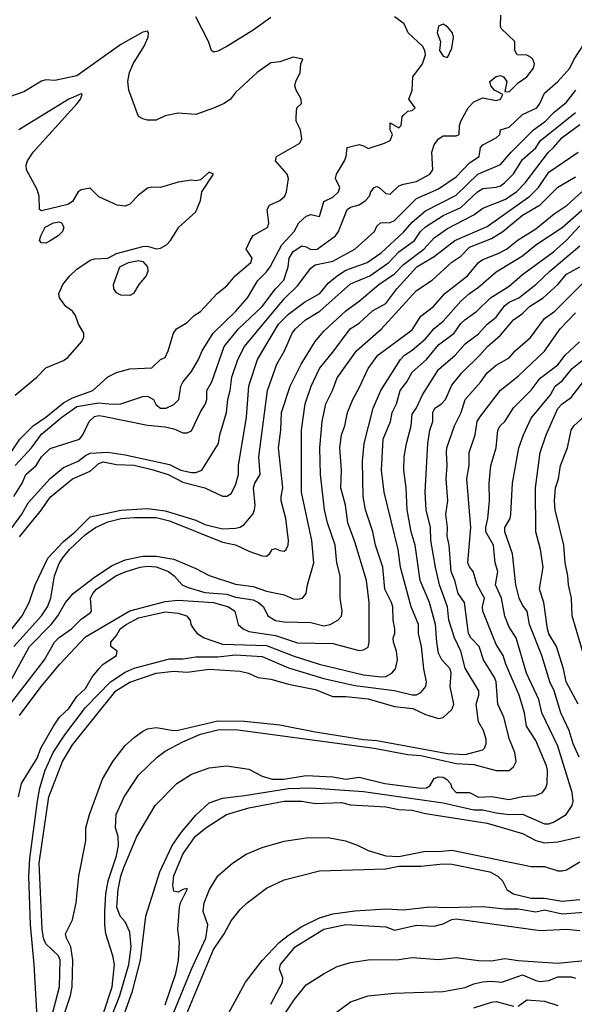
# Model space of a CAD drawing. Header units: metres. Extents: x -46681 to -43747, y -240911 to -237677.
# Tile 425 of 656: x -44494 to -44431, y -239975 to -239863. Entities that reach past the tile are written whole.
import ezdxf

# ---------------------------------------------------------------- set-up
doc = ezdxf.new("R2010")
doc.units = ezdxf.units.M
doc.layers.add('CONTOUR_INDEX', color=1, linetype='Continuous')
doc.layers.add('CONTOUR_INTER', color=3, linetype='Continuous')

msp = doc.modelspace()

# ---------------------------------------------------------------- linework, layer by layer
at = {"layer": 'CONTOUR_INDEX'}
for points, elevation in [([(-44494.24, -239917.02), (-44493.28, -239915.52), (-44492.87, -239914.52), (-44491.71, -239913.52), (-44491.1, -239912.52), (-44490.1, -239911.6), (-44486.79, -239910.52), (-44486.41, -239910.02), (-44485.69, -239908.52), (-44485.1, -239907.98), (-44484.6, -239907.85), (-44484.1, -239907.92), (-44479.1, -239908.94), (-44477.1, -239909.15), (-44476.1, -239909.37), (-44475.1, -239909.81), (-44474.6, -239909.83), (-44474.1, -239909.57), (-44473.1, -239907.44), (-44472.5, -239906.52), (-44472.35, -239906.02), (-44472.36, -239905.02), (-44471.8, -239904.02), (-44470.39, -239900.02), (-44468.78, -239898.02), (-44466.08, -239895.52), (-44464.57, -239893.52), (-44463.63, -239892.52), (-44463.16, -239891.02), (-44463.02, -239890.02), (-44462.6, -239889.27), (-44461.6, -239888.63), (-44461.1, -239888.75), (-44460.6, -239889.07), (-44459.87, -239889.02), (-44457.78, -239887.52), (-44457.43, -239887.02), (-44456.47, -239884.52), (-44456.1, -239884.25), (-44455.1, -239883.98), (-44454.37, -239883.52), (-44453.94, -239883.02), (-44453.8, -239882.52), (-44453.42, -239882.02), (-44453.1, -239881.93), (-44452.83, -239882.02), (-44452.1, -239882.7), (-44451.6, -239882.78), (-44450.6, -239881.85), (-44450.1, -239881.65), (-44448.6, -239881.37), (-44447.1, -239880.53), (-44446.76, -239880.02), (-44446.88, -239878.02), (-44446.6, -239877.2), (-44446.1, -239876.53), (-44445.6, -239876.2), (-44444.1, -239876.18), (-44443.78, -239876.02), (-44443.75, -239875.02), (-44443.6, -239874.52), (-44442.74, -239873.02), (-44442.1, -239872.35), (-44441.1, -239871.9), (-44439.6, -239872.18), (-44439.08, -239872.02), (-44438.82, -239871.52), (-44439.78, -239871.02), (-44440.2, -239870.52), (-44440.31, -239870.02), (-44439.6, -239869.46), (-44439.1, -239869.34), (-44438.75, -239869.52), (-44438.38, -239870.02), (-44438.6, -239871.17), (-44438.1, -239871.21), (-44437.1, -239870.2), (-44436.12, -239869.52), (-44435.36, -239868.52), (-44435.25, -239868.02), (-44435.43, -239867.52), (-44435.6, -239867.3), (-44436.1, -239867.06), (-44437.2, -239867.02), (-44437.47, -239866.52), (-44437.47, -239865.52), (-44439.03, -239864.02), (-44439.1, -239863.78), (-44439.04, -239862.52)], 90), ([(-44494.6, -239937.92), (-44492.46, -239934.02), (-44490.02, -239931.52), (-44489.24, -239930.52), (-44488.39, -239929.02), (-44487.5, -239928.02), (-44485.1, -239926.15), (-44483.1, -239924.83), (-44481.6, -239924.18), (-44479.6, -239923.76), (-44478.1, -239923.79), (-44476.1, -239924.12), (-44473.6, -239925.16), (-44472.1, -239925.97), (-44469.1, -239926.95), (-44467.1, -239927.2), (-44465.6, -239927.75), (-44463.6, -239928.17), (-44462.6, -239928.61), (-44462.1, -239928.65), (-44461.54, -239928.52), (-44461.11, -239928.02), (-44460.97, -239927.02), (-44460.26, -239924.52), (-44460.47, -239922.02), (-44461.64, -239916.52), (-44461.64, -239909.52), (-44461.21, -239906.52), (-44460.53, -239904.52), (-44459.6, -239902.51), (-44457.96, -239900.52), (-44456.13, -239898.02), (-44455.1, -239897.41), (-44453.6, -239896), (-44452.1, -239895.17), (-44450.82, -239893.52), (-44448.57, -239891.02), (-44446.6, -239889.85), (-44444.27, -239888.02), (-44440.6, -239886.46), (-44435.78, -239883.02), (-44434.79, -239882.02), (-44433.6, -239880.3), (-44430.28, -239878.02)], 95), ([(-44489.96, -239976.02), (-44489.07, -239972.52), (-44488.99, -239969.52), (-44489.19, -239969.02), (-44490.6, -239967.65), (-44490.86, -239967.02), (-44491.04, -239966.02), (-44491.35, -239958.52), (-44490.25, -239951.02), (-44488.7, -239947.02), (-44487.6, -239945.13), (-44482.69, -239939.02), (-44481.1, -239938.05), (-44478.1, -239937.03), (-44476.1, -239936.81), (-44474.6, -239936.9), (-44472.1, -239936.57), (-44468.6, -239936.81), (-44467.63, -239937.02), (-44466.6, -239937.53), (-44465.1, -239937.69), (-44463.1, -239938.26), (-44460.1, -239938.87), (-44458.1, -239939.65), (-44456.6, -239939.67), (-44454.1, -239939.93), (-44451.1, -239940.8), (-44449.01, -239941.02), (-44447.6, -239941.7), (-44446.1, -239942.17), (-44445.6, -239942.04), (-44444.6, -239941.15), (-44444.39, -239940.52), (-44444.79, -239938.52), (-44444.67, -239937.02), (-44444.78, -239936.52), (-44445.73, -239935.52), (-44446.1, -239934.76), (-44446.32, -239933.52), (-44446.44, -239931.52), (-44447.14, -239929.02), (-44448.2, -239926.52), (-44448.77, -239922.52), (-44449.23, -239921.02), (-44449.65, -239918.52), (-44449.78, -239916.02), (-44450.03, -239914.02), (-44449.99, -239912.52), (-44449.74, -239911.02), (-44449.21, -239909.02), (-44449.1, -239907.71), (-44448.6, -239906.97), (-44447.92, -239905.52), (-44446.1, -239902.66), (-44444.23, -239901.02), (-44443.1, -239899.75), (-44441.6, -239898.6), (-44440.6, -239897.51), (-44439.6, -239896.72), (-44438.6, -239895.4), (-44438.1, -239895), (-44437.03, -239894.52), (-44435.1, -239893.03), (-44433.52, -239891.52), (-44430.1, -239888.64)], 100), ([(-44430.16, -239946.52), (-44430.84, -239945.02), (-44431.3, -239943.52), (-44432.24, -239941.52), (-44433.01, -239939.02), (-44433.5, -239938.02), (-44434.39, -239935.02), (-44435.8, -239931.52), (-44436.07, -239930.02), (-44436.6, -239929.31), (-44436.98, -239928.52), (-44437.34, -239927.02), (-44437.75, -239923.52), (-44438.61, -239921.02), (-44438.61, -239920.52), (-44438.01, -239919.52), (-44437.91, -239919.02), (-44437.75, -239915.52), (-44437, -239911.52), (-44436.49, -239910.02), (-44435.6, -239908.16), (-44433.44, -239905.52), (-44432.88, -239904.52), (-44432.1, -239903.91), (-44430.98, -239902.52), (-44429.1, -239901.02)], 105), ([(-44477.1, -239974.59), (-44475.88, -239971.02), (-44475.56, -239969.52), (-44475.48, -239967.52), (-44475.64, -239966.02), (-44475.45, -239963.52), (-44475.36, -239963.02), (-44474.58, -239961.52), (-44474.6, -239961.41), (-44475.1, -239961.52), (-44475.6, -239961.81), (-44476.1, -239961.71), (-44476.22, -239961.02), (-44476.1, -239959.97), (-44475.07, -239957.52), (-44473.68, -239955.52), (-44472.49, -239954.52), (-44470.15, -239953.02), (-44467.6, -239952.26), (-44463.6, -239951.51), (-44461.6, -239951.52), (-44460.1, -239951.77), (-44457.1, -239951.68), (-44456.1, -239951.94), (-44452.1, -239952.14), (-44450.6, -239952.44), (-44449.1, -239952.54), (-44447.6, -239952.91), (-44440.6, -239954.01), (-44436.6, -239955.17), (-44435.1, -239955.95), (-44434.1, -239956.23), (-44432.6, -239956.1), (-44430.1, -239955.57)], 105), ([(-44464.48, -239977.02), (-44462.47, -239974.02), (-44461.1, -239972.31), (-44459.08, -239971.02), (-44457.6, -239970.23), (-44456.1, -239969.77), (-44454.1, -239969.46), (-44450.6, -239969.43), (-44449.1, -239969.23), (-44446.1, -239969.45), (-44444.1, -239969.21), (-44441.6, -239969.54), (-44440.1, -239969.58), (-44438.6, -239969.34), (-44437.1, -239969.56), (-44432.6, -239969.84), (-44429.21, -239969.52)], 110)]:
    msp.add_lwpolyline(points, dxfattribs=dict(at, elevation=elevation))
at = {"layer": 'CONTOUR_INTER'}
for points, elevation in [([(-44494.07, -239913.52), (-44492.24, -239911.52), (-44491.1, -239909.98), (-44488.8, -239908.02), (-44487.1, -239906.82), (-44484.6, -239906.4), (-44483.1, -239906.58), (-44482.1, -239906.53), (-44479.6, -239905.71), (-44479.1, -239905.67), (-44478.4, -239906.02), (-44478.1, -239906.65), (-44477.62, -239907.02), (-44476.96, -239907.02), (-44476.1, -239906.61), (-44475.53, -239906.02), (-44475.32, -239904.52), (-44475.1, -239904.06), (-44474.1, -239902.87), (-44473.3, -239901.52), (-44472.91, -239900.52), (-44471.66, -239898.52), (-44469.08, -239896.02), (-44467.77, -239894.52), (-44466.6, -239892.58), (-44465.6, -239891.6), (-44465.18, -239891.02), (-44463.85, -239888.52), (-44462.48, -239887.02), (-44461.95, -239886.02), (-44461.1, -239885.29), (-44460.6, -239885.09), (-44459.6, -239885.33), (-44459.1, -239883.64), (-44458.1, -239883.12), (-44457.46, -239882.52), (-44457.3, -239882.02), (-44457.77, -239881.02), (-44457.67, -239880.52), (-44456.75, -239879.02), (-44456.57, -239878.52), (-44456.47, -239877.52), (-44455.1, -239877.18), (-44454.6, -239877.31), (-44454.1, -239877.63), (-44452.22, -239877.02), (-44451.6, -239876.7), (-44451.33, -239876.02), (-44451.6, -239875.52), (-44451.6, -239874.73), (-44450.6, -239875.27), (-44450.35, -239875.02), (-44450.23, -239874.02), (-44450.1, -239873.84), (-44449.6, -239873.38), (-44449.1, -239873.32), (-44448.76, -239873.02), (-44449.46, -239872.02), (-44449.09, -239871.02), (-44449.02, -239869.52), (-44447.92, -239868.02), (-44447.6, -239867.02), (-44447.65, -239866.52), (-44447.92, -239866.02), (-44449.54, -239864.52), (-44449.99, -239863.52), (-44451.1, -239862.73)], 89), ([(-44465.1, -239862.8), (-44467.1, -239864.24), (-44470.1, -239866.08), (-44471.1, -239866.6), (-44471.6, -239866.7), (-44471.85, -239866.52), (-44472.18, -239865.52), (-44473.6, -239862.71)], 89), ([(-44496.28, -239914.52), (-44493.56, -239910.52), (-44492.03, -239909.02), (-44490.6, -239908.04), (-44488.6, -239906.41), (-44487.6, -239905.85), (-44485.29, -239905.02), (-44483.6, -239903.49), (-44482.6, -239903), (-44481.1, -239902.56), (-44478.6, -239902.44), (-44477.61, -239901.52), (-44477.1, -239901.3), (-44476.73, -239900.52), (-44476.15, -239898.52), (-44475.81, -239898.02), (-44474.6, -239897.33), (-44473.79, -239896.52), (-44473.1, -239896.08), (-44471.18, -239894.02), (-44470.1, -239893.17), (-44469.14, -239892.02), (-44467.39, -239890.52), (-44467.21, -239890.02), (-44467.91, -239889.02), (-44467.47, -239888.02), (-44467.1, -239887.47), (-44465.46, -239886.52), (-44465.34, -239886.02), (-44465.52, -239884.52), (-44465.27, -239884.02), (-44464.09, -239883.52), (-44463.53, -239883.02), (-44463.32, -239882.52), (-44463.13, -239881.02), (-44463.26, -239880.52), (-44464.57, -239879.02), (-44464.49, -239878.52), (-44461.82, -239877.02), (-44461.62, -239876.52), (-44461.77, -239875.52), (-44462.24, -239874.52), (-44462.26, -239874.02), (-44462.16, -239873.02), (-44461.65, -239872.52), (-44461.66, -239872.02), (-44462.26, -239871.02), (-44462.39, -239870.52), (-44462.28, -239870.02), (-44461.79, -239869.02), (-44461.7, -239868.02), (-44461.48, -239867.52), (-44462.6, -239867.28), (-44464.1, -239867.8), (-44465.1, -239867.93), (-44466.66, -239869.02), (-44469.1, -239871.28), (-44469.69, -239872.02), (-44470.41, -239872.52), (-44471.6, -239873.07), (-44473.6, -239873.78), (-44475.6, -239873.63), (-44477.1, -239873.94), (-44478.1, -239874.4), (-44479.1, -239874.4), (-44479.6, -239874.28), (-44480.1, -239873.98), (-44481.2, -239871.02), (-44481.3, -239870.02), (-44481.12, -239869.02), (-44480.71, -239868.02), (-44479.46, -239866.02), (-44479, -239865.02), (-44478.97, -239864.52), (-44479.1, -239864.34), (-44479.6, -239864.45), (-44482.1, -239865.83), (-44487.1, -239869.38), (-44489.6, -239869.94), (-44490.6, -239869.86), (-44491.1, -239869.98), (-44493.1, -239871.22), (-44495.6, -239872.08)], 88), ([(-44446.1, -239863.76), (-44446.26, -239864.52), (-44445.88, -239865.52), (-44445.99, -239866.52), (-44445.6, -239867.18), (-44445.1, -239867.31), (-44444.6, -239866.25), (-44444.4, -239865.02), (-44444.54, -239864.52), (-44445.1, -239863.84), (-44445.6, -239863.56), (-44446.1, -239863.76)], 89), ([(-44495.5, -239922.02), (-44493.34, -239919.02), (-44492.6, -239917.73), (-44490.1, -239915), (-44488.6, -239913.75), (-44486.94, -239913.02), (-44486.1, -239912.36), (-44485.6, -239912.13), (-44483.6, -239911.99), (-44481.6, -239912.3), (-44476.6, -239913.38), (-44475.3, -239914.02), (-44474.1, -239914.29), (-44473.6, -239914.32), (-44472.94, -239914.02), (-44471.05, -239911.02), (-44470.89, -239910.02), (-44470.14, -239907.52), (-44470, -239906.02), (-44469.72, -239905.02), (-44469.52, -239903.52), (-44468.84, -239901.52), (-44468.1, -239900.04), (-44463.6, -239894.65), (-44462.1, -239893.18), (-44460.6, -239891.16), (-44460.1, -239890.81), (-44458.1, -239890.39), (-44455.6, -239889.02), (-44453.38, -239887.02), (-44453.1, -239886.42), (-44452.67, -239886.02), (-44451.6, -239885.99), (-44451.1, -239885.78), (-44448.6, -239883.28), (-44446.1, -239882.17), (-44444.1, -239880.83), (-44442.6, -239879.24), (-44441.52, -239878.52), (-44441.35, -239877.52), (-44441.1, -239877.19), (-44439.6, -239876.41), (-44439.16, -239876.02), (-44439.1, -239875.5), (-44438.1, -239875.2), (-44436.6, -239873.79), (-44434.99, -239873.02), (-44434.63, -239872.52), (-44434.1, -239871.34), (-44432.6, -239870.03), (-44431.25, -239868.52), (-44430.75, -239867.52), (-44429.13, -239865.02)], 91), ([(-44493.6, -239921.6), (-44491.1, -239918.52), (-44490.1, -239917.08), (-44487.6, -239915.02), (-44485.6, -239914.15), (-44484.6, -239913.29), (-44484.1, -239913.1), (-44482.6, -239913.41), (-44480.6, -239913.46), (-44478.6, -239913.96), (-44476.73, -239914.52), (-44475.1, -239915.4), (-44472.6, -239916.04), (-44470.6, -239916.98), (-44470.1, -239917), (-44469.6, -239916.68), (-44469.1, -239915.75), (-44468.79, -239914.52), (-44468.76, -239913.52), (-44467.86, -239908.02), (-44467.6, -239904.52), (-44467.47, -239904.02), (-44466.61, -239901.52), (-44464.25, -239897.52), (-44463.1, -239896.39), (-44461.3, -239895.02), (-44459.57, -239894.02), (-44458.6, -239892.87), (-44457.59, -239892.02), (-44456.6, -239891.39), (-44454.19, -239890.52), (-44452.6, -239889.45), (-44450.1, -239887.09), (-44449.1, -239885.97), (-44447.6, -239884.68), (-44444.1, -239882.9), (-44441.67, -239880.52), (-44439.1, -239879.45), (-44437.89, -239878.02), (-44435.34, -239875.52), (-44433.99, -239874.52), (-44433.02, -239873.52), (-44431.6, -239872.37), (-44430.57, -239871.02)], 92), ([(-44494.1, -239905.56), (-44491.6, -239903.48), (-44490.6, -239902.44), (-44488.6, -239901.61), (-44488.1, -239901.29), (-44486.55, -239899.52), (-44486.31, -239899.02), (-44486.29, -239898.52), (-44486.91, -239897.52), (-44487.25, -239896.52), (-44487.6, -239896.05), (-44488.33, -239895.52), (-44489.07, -239894.52), (-44489.15, -239894.02), (-44488.67, -239893.02), (-44487.88, -239892.02), (-44487.1, -239891.3), (-44485.6, -239890.28), (-44485.1, -239890.1), (-44483.6, -239890.05), (-44482.6, -239889.52), (-44479.6, -239888.72), (-44479.1, -239888.67), (-44478.1, -239888.97), (-44477.6, -239888.9), (-44476.94, -239888.52), (-44476.47, -239888.02), (-44475.55, -239886.52), (-44473.6, -239884.79), (-44473.1, -239883.52), (-44472.92, -239882.52), (-44471.6, -239880.52), (-44472.1, -239880.29), (-44473.1, -239881.18), (-44473.6, -239881.28), (-44474.1, -239881.2), (-44475.6, -239881.43), (-44477.6, -239882.03), (-44478.6, -239882), (-44479.1, -239882.11), (-44480.1, -239882.9), (-44481.1, -239883.94), (-44481.6, -239884.15), (-44482.53, -239884.02), (-44484.6, -239883.09), (-44485.6, -239882.1), (-44486.6, -239882.3), (-44486.94, -239882.52), (-44487.6, -239883.64), (-44488.1, -239883.96), (-44491.1, -239884.69), (-44491.34, -239884.52), (-44491.36, -239883.02), (-44491.6, -239882.28), (-44492.78, -239880.02), (-44492.82, -239879.52), (-44492.67, -239879.02), (-44492.05, -239878.02), (-44487.05, -239872.52), (-44486.67, -239872.02), (-44486.5, -239871.52), (-44486.6, -239871.44), (-44487.99, -239872.02), (-44493.67, -239875.52)], 87), ([(-44495.24, -239933.02), (-44493.27, -239930.52), (-44492.51, -239929.02), (-44491.83, -239927.02), (-44490.38, -239924.02), (-44488.6, -239922.12), (-44487.27, -239921.02), (-44485.6, -239919.33), (-44482.1, -239918.55), (-44479.1, -239918.39), (-44477.1, -239918.66), (-44473.6, -239919.71), (-44472.6, -239920.19), (-44470.6, -239920.69), (-44469.1, -239920.62), (-44468.6, -239920.5), (-44468.1, -239920.16), (-44467.16, -239919.02), (-44466.95, -239918.52), (-44466.89, -239918.02), (-44467.06, -239916.02), (-44466.93, -239915.52), (-44466.33, -239914.52), (-44466.48, -239912.52), (-44465.49, -239905.02), (-44464.43, -239902.02), (-44463.56, -239900.52), (-44462.71, -239898.52), (-44462.33, -239898.02), (-44461.18, -239897.02), (-44459.58, -239896.02), (-44456.1, -239892.95), (-44453.91, -239892.02), (-44451.74, -239890.52), (-44450.6, -239889.31), (-44448.85, -239888.02), (-44448.14, -239887.02), (-44447.6, -239886.48), (-44445.6, -239885.19), (-44443.6, -239884.29), (-44441.68, -239882.52), (-44441.1, -239882.16), (-44439.6, -239881.99), (-44439.1, -239881.85), (-44438.65, -239881.52), (-44437.6, -239880.49), (-44436.6, -239878.87), (-44435.1, -239877.56), (-44434.6, -239876.74), (-44430.6, -239873.56)], 93), ([(-44494.24, -239934.02), (-44491.1, -239930.52), (-44490.41, -239929.52), (-44490.03, -239928.52), (-44489.63, -239926.02), (-44489.1, -239924.59), (-44488.71, -239924.02), (-44487.94, -239923.02), (-44486.1, -239921.34), (-44484.99, -239920.52), (-44483.6, -239919.9), (-44482.07, -239919.52), (-44480.6, -239919.38), (-44478.1, -239919.4), (-44476.6, -239919.77), (-44470.6, -239922.19), (-44469.1, -239922.51), (-44467.6, -239923.21), (-44466.1, -239923.72), (-44465.6, -239923.78), (-44465.27, -239923.52), (-44464.96, -239923.02), (-44464.6, -239922.89), (-44464.1, -239923.14), (-44463.6, -239923.22), (-44463.37, -239923.02), (-44463.15, -239922.52), (-44463.13, -239922.02), (-44463.41, -239919.52), (-44463.94, -239917.52), (-44463.96, -239917.02), (-44463.74, -239916.02), (-44464.23, -239911.52), (-44463.98, -239909.52), (-44463.92, -239907.52), (-44462.91, -239904.52), (-44461.69, -239902.02), (-44460.1, -239899.47), (-44459.1, -239898.29), (-44456.6, -239895.99), (-44455.1, -239894.92), (-44452.88, -239893.02), (-44451.1, -239891.81), (-44450.1, -239890.77), (-44447.77, -239889.02), (-44446.6, -239887.75), (-44445.1, -239886.69), (-44442.1, -239885.14), (-44441.1, -239884.37), (-44438.6, -239883.4), (-44437.28, -239882.52), (-44436.28, -239881.52), (-44433.67, -239878.02), (-44433.08, -239877.52), (-44432.1, -239876.37), (-44430.1, -239874.9)], 94), ([(-44494.6, -239940.5), (-44490.76, -239935.52), (-44489.61, -239933.52), (-44489.1, -239932.97), (-44487.71, -239932.02), (-44486.6, -239930.9), (-44485.6, -239930.2), (-44485.43, -239930.02), (-44485.53, -239928.52), (-44485.3, -239928.02), (-44484.85, -239927.52), (-44482.66, -239926.02), (-44481.6, -239925.54), (-44479.9, -239925.02), (-44479.1, -239924.92), (-44478.1, -239925), (-44476.72, -239925.52), (-44476.06, -239926.02), (-44475.16, -239927.02), (-44474.6, -239927.29), (-44472.6, -239927.88), (-44470.1, -239928.09), (-44469.1, -239928.4), (-44467.1, -239928.71), (-44466.5, -239929.02), (-44465.93, -239929.52), (-44465.45, -239930.52), (-44464.6, -239931.05), (-44463.6, -239931.2), (-44460.6, -239931.29), (-44459.1, -239931.67), (-44458.38, -239931.52), (-44457.52, -239931.02), (-44457.1, -239930.56), (-44457.05, -239930.02), (-44457.25, -239928.52), (-44457.24, -239926.02), (-44457.65, -239924.52), (-44457.82, -239922.52), (-44458.68, -239920.02), (-44459.03, -239918.52), (-44459.47, -239914.52), (-44459.58, -239911.52), (-44459.31, -239908.52), (-44458.89, -239906.52), (-44458.12, -239905.02), (-44457.6, -239903.6), (-44455.42, -239900.52), (-44452.6, -239898.07), (-44448.6, -239893.69), (-44446.85, -239892.52), (-44444.6, -239890.5), (-44443.6, -239889.8), (-44442.6, -239888.79), (-44440.1, -239887.82), (-44438.81, -239887.02), (-44436.6, -239885.16), (-44434.6, -239883.99), (-44432.6, -239882), (-44430.6, -239880.84)], 96), ([(-44493.6, -239941.81), (-44491.12, -239938.52), (-44489.01, -239936.02), (-44486.1, -239932.91), (-44481.1, -239929.97), (-44477.1, -239928.89), (-44475.6, -239928.74), (-44471.6, -239929.03), (-44469.91, -239929.52), (-44469.19, -239930.02), (-44468.83, -239931.52), (-44468.26, -239932.02), (-44467.6, -239932.31), (-44464.6, -239932.76), (-44462.1, -239933.57), (-44458.1, -239933.68), (-44455.1, -239934.45), (-44454.6, -239934.37), (-44454.1, -239934.06), (-44453.96, -239933.52), (-44453.96, -239929.02), (-44454.27, -239926.52), (-44455.6, -239922.14), (-44456.4, -239920.02), (-44456.66, -239918.02), (-44457.18, -239916.02), (-44457.09, -239914.02), (-44457.3, -239911.52), (-44457.1, -239910.02), (-44456.74, -239909.02), (-44456.44, -239907.52), (-44455.84, -239906.02), (-44455.1, -239904.72), (-44454.1, -239902.53), (-44452.99, -239901.02), (-44449.1, -239898.15), (-44448.1, -239896.62), (-44446.69, -239895.52), (-44445.41, -239894.02), (-44442.83, -239892.02), (-44441.58, -239890.52), (-44441.1, -239890.19), (-44439.35, -239889.52), (-44438.4, -239889.02), (-44437.1, -239887.95), (-44435.1, -239886.71), (-44433.01, -239885.02), (-44431.54, -239884.02), (-44429.87, -239882.52)], 97), ([(-44493.7, -239951.02), (-44493.37, -239949.52), (-44491.6, -239946.63), (-44491.19, -239945.52), (-44489.72, -239943.02), (-44489.05, -239942.02), (-44488.01, -239941.02), (-44487.1, -239939.67), (-44486.1, -239938.74), (-44485.38, -239937.52), (-44484.6, -239936.53), (-44484.1, -239935.99), (-44482.61, -239935.02), (-44482.52, -239934.52), (-44483.26, -239934.02), (-44483.24, -239933.52), (-44482.6, -239932.76), (-44482.18, -239932.02), (-44481.52, -239931.52), (-44480.1, -239930.77), (-44477.1, -239930.08), (-44475.6, -239930.21), (-44474.67, -239930.52), (-44474.25, -239931.02), (-44474.17, -239931.52), (-44473.88, -239932.02), (-44473.46, -239932.52), (-44472.66, -239933.02), (-44470.6, -239933.72), (-44465.6, -239933.88), (-44462.6, -239935.07), (-44459.65, -239936.02), (-44454.6, -239937.22), (-44452.6, -239937.42), (-44452.1, -239937.38), (-44451.4, -239937.02), (-44450.97, -239936.52), (-44450.77, -239935.52), (-44450.88, -239934.52), (-44451.23, -239933.52), (-44451.27, -239933.02), (-44451.07, -239932.52), (-44451.06, -239932.02), (-44451.27, -239931.02), (-44451.3, -239929.52), (-44451.43, -239929.02), (-44452.19, -239927.52), (-44452.41, -239925.02), (-44453.27, -239922.52), (-44453.57, -239921.02), (-44454.37, -239918.52), (-44454.64, -239917.02), (-44454.74, -239913.02), (-44454.53, -239911.02), (-44453.5, -239907.02), (-44452.66, -239905.02), (-44450.43, -239901.52), (-44449.96, -239901.02), (-44449.1, -239900.46), (-44447.6, -239899.18), (-44446.6, -239898.01), (-44445.6, -239897.16), (-44443.6, -239894.91), (-44442.61, -239894.02), (-44441.6, -239893.33), (-44439.6, -239891.57), (-44436.6, -239889.79), (-44435.1, -239888.52), (-44432.1, -239886.56), (-44429.6, -239884.39)], 98), ([(-44491.59, -239976.02), (-44491.93, -239970.02), (-44492.36, -239965.52), (-44492.55, -239960.02), (-44492.41, -239958.02), (-44491.57, -239951.52), (-44491.27, -239950.02), (-44490.67, -239948.02), (-44489.76, -239946.02), (-44488.46, -239944.02), (-44486.1, -239940.91), (-44483.29, -239938.02), (-44481.6, -239936.92), (-44480.6, -239936.45), (-44476.6, -239935.38), (-44475.1, -239935.4), (-44473.6, -239935.17), (-44471.1, -239935.16), (-44469.1, -239934.96), (-44466.1, -239935.14), (-44463.1, -239936.43), (-44459.1, -239937.61), (-44455.6, -239938.41), (-44451.1, -239938.99), (-44449.1, -239939.49), (-44448.6, -239939.48), (-44448.1, -239939.2), (-44447.55, -239938.52), (-44447.46, -239938.02), (-44447.77, -239936.52), (-44448.04, -239934.02), (-44448.37, -239932.52), (-44448.38, -239931.52), (-44449.23, -239929.52), (-44450.41, -239925.02), (-44450.7, -239923.02), (-44452.26, -239916.52), (-44452.56, -239914.02), (-44452.4, -239910.52), (-44451.55, -239908.52), (-44451.35, -239907.52), (-44450.87, -239906.52), (-44450.46, -239905.02), (-44449.71, -239904.02), (-44449.1, -239902.93), (-44447.48, -239901.52), (-44446.1, -239899.85), (-44444.34, -239898.52), (-44443.6, -239897.45), (-44443.15, -239897.02), (-44441.76, -239896.02), (-44440.22, -239894.52), (-44438.1, -239893.22), (-44436.6, -239891.88), (-44433.1, -239889.31), (-44431.6, -239887.99), (-44430.1, -239886.37)], 99), ([(-44489.74, -239886.02), (-44489.1, -239885.92), (-44488.83, -239886.02), (-44488.55, -239886.52), (-44488.72, -239887.02), (-44489.22, -239887.52), (-44490.1, -239888.09), (-44490.6, -239888.34), (-44491.1, -239888.31), (-44491.32, -239888.02), (-44491.19, -239887.52), (-44490.67, -239886.52), (-44489.74, -239886.02)], 87), ([(-44488.98, -239977.02), (-44487.83, -239973.52), (-44487.63, -239972.52), (-44487.53, -239969.52), (-44487.76, -239968.02), (-44488.28, -239967.02), (-44488.37, -239966.52), (-44487.6, -239964.94), (-44487.16, -239963.02), (-44486.86, -239960.02), (-44486.07, -239956.02), (-44486.06, -239954.52), (-44485.65, -239953.02), (-44484.17, -239949.02), (-44483, -239947.02), (-44481.6, -239945.21), (-44480.6, -239944.3), (-44479.6, -239943.6), (-44479.1, -239943.34), (-44478.1, -239943.19), (-44476.1, -239943.5), (-44475.6, -239943.47), (-44471.1, -239942.42), (-44468.1, -239942.45), (-44464.1, -239942.86), (-44460.1, -239943.67), (-44454.6, -239944.54), (-44453.1, -239944.65), (-44445.1, -239946.12), (-44443.1, -239946.24), (-44441.1, -239945.69), (-44440.9, -239945.52), (-44440.71, -239945.02), (-44440.73, -239944.52), (-44441.01, -239943.52), (-44441.59, -239942.52), (-44441.84, -239940.52), (-44441.55, -239939.52), (-44441.56, -239939.02), (-44443.1, -239936.46), (-44443.58, -239934.52), (-44444.29, -239933.02), (-44444.94, -239931.02), (-44445.1, -239929.52), (-44445.99, -239927.02), (-44446.46, -239925.02), (-44446.99, -239922.02), (-44447.02, -239920.52), (-44447.5, -239918.52), (-44447.64, -239916.52), (-44447.32, -239911.02), (-44447.1, -239909.52), (-44446.75, -239908.52), (-44446.76, -239907.52), (-44446.55, -239907.02), (-44445.76, -239906.52), (-44445.33, -239906.02), (-44444.6, -239904.43), (-44443.47, -239903.02), (-44441.43, -239901.02), (-44440.58, -239900.02), (-44439.1, -239898.77), (-44437.6, -239897.03), (-44436.6, -239896.29), (-44435.82, -239895.52), (-44434.24, -239894.52), (-44432.59, -239893.02), (-44431.6, -239891.86), (-44430.11, -239891.02)], 101), ([(-44481.24, -239890.52), (-44480.1, -239890.29), (-44479.6, -239890.4), (-44479.09, -239891.02), (-44479.05, -239891.52), (-44479.24, -239892.02), (-44480.06, -239893.02), (-44480.67, -239894.02), (-44481.1, -239894.28), (-44482.1, -239894.23), (-44482.6, -239893.96), (-44482.9, -239893.52), (-44482.94, -239893.02), (-44482.21, -239891.02), (-44481.24, -239890.52)], 88), ([(-44484.1, -239975.63), (-44483.11, -239972.52), (-44482.83, -239970.02), (-44483.01, -239969.02), (-44483.79, -239966.52), (-44483.93, -239965.52), (-44483.93, -239964.02), (-44483.8, -239962.02), (-44483.54, -239960.52), (-44482.6, -239957.7), (-44482.38, -239956.52), (-44482.4, -239955.52), (-44482.71, -239954.52), (-44482.63, -239953.02), (-44481.72, -239951.02), (-44480.1, -239948.56), (-44478, -239946.52), (-44477.1, -239945.86), (-44475.1, -239944.81), (-44473.1, -239943.94), (-44471.1, -239943.43), (-44469.1, -239943.4), (-44453.4, -239945.52), (-44449.6, -239946.22), (-44448.1, -239946.34), (-44444.1, -239947.24), (-44442.1, -239947.37), (-44439.6, -239948.05), (-44438.1, -239948.04), (-44437.6, -239947.64), (-44437.31, -239947.02), (-44437.45, -239946.02), (-44438.07, -239944.52), (-44438.73, -239942.02), (-44439.4, -239940.52), (-44439.59, -239938.02), (-44439.76, -239937.52), (-44441.02, -239935.52), (-44441.52, -239934.02), (-44442.44, -239933.02), (-44442.7, -239932.52), (-44443.18, -239929.02), (-44443.9, -239928.02), (-44444.25, -239926.52), (-44444.68, -239925.52), (-44444.91, -239922.52), (-44445.15, -239921.52), (-44445.11, -239920.52), (-44445.3, -239919.02), (-44445.05, -239917.52), (-44445.24, -239915.02), (-44445.14, -239913.52), (-44445.21, -239912.02), (-44445.16, -239911.52), (-44444.32, -239909.02), (-44443.56, -239907.52), (-44443.09, -239906.02), (-44441.32, -239904.02), (-44440.6, -239903.02), (-44439.6, -239902.16), (-44438.1, -239901.33), (-44437.43, -239900.52), (-44435.7, -239899.02), (-44434.1, -239896.87), (-44432.94, -239896.02), (-44429.6, -239892.71)], 102), ([(-44483.19, -239976.02), (-44482.21, -239973.52), (-44481.2, -239970.02), (-44480.95, -239968.02), (-44481.1, -239966.33), (-44481.6, -239965.16), (-44482.2, -239964.52), (-44482.58, -239963.52), (-44482.4, -239961.52), (-44482.11, -239960.02), (-44481.78, -239959.02), (-44480.29, -239955.52), (-44478.21, -239952.02), (-44475.75, -239949.52), (-44474.1, -239948.45), (-44472.1, -239947.73), (-44470.1, -239947.51), (-44467.6, -239947.89), (-44466.1, -239948.69), (-44464.96, -239949.02), (-44463.65, -239949.02), (-44461.1, -239948.59), (-44458.1, -239948.77), (-44456.6, -239949.02), (-44455.1, -239948.8), (-44452.18, -239949.52), (-44448.1, -239950.05), (-44447.49, -239950.02), (-44447.1, -239949.76), (-44446.6, -239948.95), (-44446.1, -239948.76), (-44445.6, -239948.81), (-44445.21, -239949.02), (-44444.76, -239949.52), (-44444.62, -239950.02), (-44444.11, -239950.52), (-44442.6, -239950.53), (-44441.6, -239951.06), (-44440.1, -239951), (-44438.1, -239951.31), (-44436.6, -239950.98), (-44435.1, -239950.87), (-44434.35, -239950.52), (-44433.95, -239950.02), (-44433.81, -239949.52), (-44433.76, -239948.02), (-44433.89, -239947.52), (-44435.1, -239944.63), (-44436.16, -239943.02), (-44436.38, -239941.52), (-44436.97, -239939.52), (-44438.47, -239936.02), (-44438.78, -239935.02), (-44439.6, -239933.79), (-44441.09, -239930.02), (-44441.14, -239929.52), (-44440.89, -239928.52), (-44441.72, -239927.02), (-44442.17, -239925.52), (-44442.6, -239925), (-44442.8, -239924.52), (-44442.44, -239920.52), (-44442.89, -239915.02), (-44442.64, -239913.52), (-44442.63, -239912.02), (-44441.96, -239910.02), (-44441.72, -239908.52), (-44441.45, -239908.02), (-44439.1, -239904.98), (-44437.1, -239903.39), (-44434.1, -239900.55), (-44432.33, -239898.02), (-44430.6, -239896.24)], 103), ([(-44482.23, -239977.02), (-44480.77, -239973.02), (-44479.88, -239969.52), (-44479.27, -239964.52), (-44477.69, -239959.52), (-44476.29, -239956.52), (-44475.25, -239955.02), (-44473.6, -239953.08), (-44472.1, -239951.72), (-44470.6, -239951.16), (-44468.1, -239950.89), (-44463.1, -239950.07), (-44460.6, -239950), (-44454.6, -239950.4), (-44445.6, -239951.72), (-44442.1, -239952.5), (-44441.1, -239952.5), (-44439.6, -239952.85), (-44438.1, -239953.03), (-44436.6, -239953), (-44434.1, -239954.09), (-44433.6, -239954.09), (-44433.1, -239953.89), (-44431.64, -239953.02), (-44430.99, -239952.02), (-44430.87, -239951.52), (-44430.97, -239950.52), (-44432.6, -239945.3), (-44434.39, -239941.52), (-44434.75, -239940.02), (-44436.16, -239937.02), (-44437.31, -239933.02), (-44438.1, -239931.81), (-44438.6, -239930.56), (-44438.96, -239928.52), (-44439.65, -239927.02), (-44439.39, -239925.52), (-44439.69, -239924.52), (-44439.87, -239922.52), (-44440.75, -239921.02), (-44440.77, -239920.52), (-44440.54, -239919.52), (-44440.32, -239917.52), (-44440.38, -239915.52), (-44440.2, -239913.52), (-44439.57, -239911.52), (-44439.39, -239909.52), (-44439.12, -239909.02), (-44438.59, -239908.52), (-44437.6, -239907), (-44435.6, -239904.97), (-44434.6, -239903.62), (-44432.6, -239902.1), (-44431.75, -239901.02), (-44430.13, -239899.52)], 104), ([(-44430.31, -239940.52), (-44431.64, -239938.02), (-44431.95, -239936.52), (-44432.73, -239934.02), (-44433.6, -239932.57), (-44433.78, -239932.02), (-44434.19, -239929.02), (-44434.67, -239927.52), (-44434.26, -239925.02), (-44434.55, -239923.02), (-44435.09, -239921.02), (-44435.12, -239916.02), (-44434.61, -239912.02), (-44433.93, -239910.02), (-44432.6, -239907.07), (-44432.1, -239906.54), (-44431.1, -239905.81), (-44429.3, -239903.52)], 106), ([(-44429.51, -239935.52), (-44430.97, -239930.52), (-44431.03, -239928.52), (-44431.39, -239927.02), (-44431.45, -239926.02), (-44431.78, -239924.52), (-44431.9, -239922.52), (-44432.9, -239918.52), (-44432.99, -239917.52), (-44432.87, -239916.02), (-44432.53, -239915.02), (-44432.28, -239913.52), (-44431.5, -239911.52), (-44431.1, -239909.5), (-44430.8, -239909.02), (-44429.6, -239907.96)], 107), ([(-44477.99, -239980.02), (-44474.1, -239970.52), (-44472.47, -239967.02), (-44472.27, -239965.52), (-44472.79, -239964.02), (-44472.68, -239963.02), (-44472.06, -239961.52), (-44471.1, -239959.98), (-44469.44, -239958.52), (-44467.9, -239957.52), (-44466.1, -239956.74), (-44463.6, -239956.05), (-44461.1, -239955.68), (-44458.6, -239955.64), (-44456.67, -239956.02), (-44455.23, -239956.52), (-44454.1, -239957.11), (-44452.1, -239957.69), (-44450.6, -239957.76), (-44447.6, -239957.16), (-44446.1, -239957.2), (-44444.6, -239957.05), (-44435.6, -239958.92), (-44434.1, -239958.92), (-44432.6, -239959.39), (-44432.1, -239959.41), (-44431.6, -239959.28), (-44430.1, -239958.39)], 106), ([(-44474.81, -239976.02), (-44471.6, -239968.29), (-44470.39, -239966.52), (-44469.6, -239965.07), (-44468.6, -239963.78), (-44467.81, -239963.02), (-44465.6, -239961.37), (-44463.6, -239960.42), (-44459.6, -239959.39), (-44452.1, -239959.16), (-44450.6, -239958.86), (-44448.1, -239958.87), (-44445.6, -239958.6), (-44444.6, -239958.66), (-44440.3, -239959.52), (-44439.39, -239960.02), (-44438.85, -239960.52), (-44438.38, -239961.52), (-44437.67, -239962.02), (-44435.6, -239962.5), (-44434.1, -239962.51), (-44432.1, -239962.84), (-44430.1, -239962.64)], 107), ([(-44472.08, -239979.52), (-44467.99, -239972.02), (-44466.1, -239969.54), (-44464.16, -239967.52), (-44463.1, -239966.69), (-44461.6, -239965.72), (-44459.6, -239964.71), (-44458.1, -239964.28), (-44455.6, -239963.92), (-44452.1, -239963.7), (-44450.1, -239963.8), (-44447.1, -239963.48), (-44445.1, -239963.55), (-44441.1, -239963.45), (-44438.6, -239963.7), (-44437.1, -239963.7), (-44435.1, -239964.03), (-44434.1, -239963.8), (-44432.1, -239964.25), (-44428.1, -239963.97)], 108), ([(-44465.1, -239974.51), (-44463.78, -239972.02), (-44463.76, -239971.52), (-44464.13, -239970.52), (-44464.02, -239970.02), (-44462.35, -239968.02), (-44459.1, -239966.01), (-44456.6, -239965.48), (-44452.1, -239965.74), (-44451.1, -239966.1), (-44448.6, -239965.55), (-44446.6, -239965.66), (-44445.6, -239965.41), (-44444.6, -239964.9), (-44444.1, -239964.84), (-44434.6, -239966.15), (-44431.6, -239966.01), (-44430.1, -239966.15)], 109), ([(-44459.6, -239976.85), (-44456.1, -239974.23), (-44454.1, -239973.55), (-44451.1, -239973.25), (-44445.6, -239973.08), (-44443.1, -239972.62), (-44442.1, -239972.19), (-44441.1, -239971.97), (-44440.1, -239971.89), (-44438.94, -239972.02), (-44436.6, -239971.18), (-44435.1, -239971.83), (-44434.6, -239971.92), (-44433.6, -239971.83), (-44432.6, -239971.39), (-44431.1, -239971.42), (-44430.6, -239971.56)], 111), ([(-44442.1, -239974.92), (-44440.1, -239974.27), (-44439.6, -239974.21), (-44437.6, -239974.72)], 112), ([(-44437.1, -239974.71), (-44436.1, -239974), (-44434.1, -239974.17), (-44432.6, -239974.65)], 112)]:
    msp.add_lwpolyline(points, dxfattribs=dict(at, elevation=elevation))

doc.saveas('drawing.dxf')
